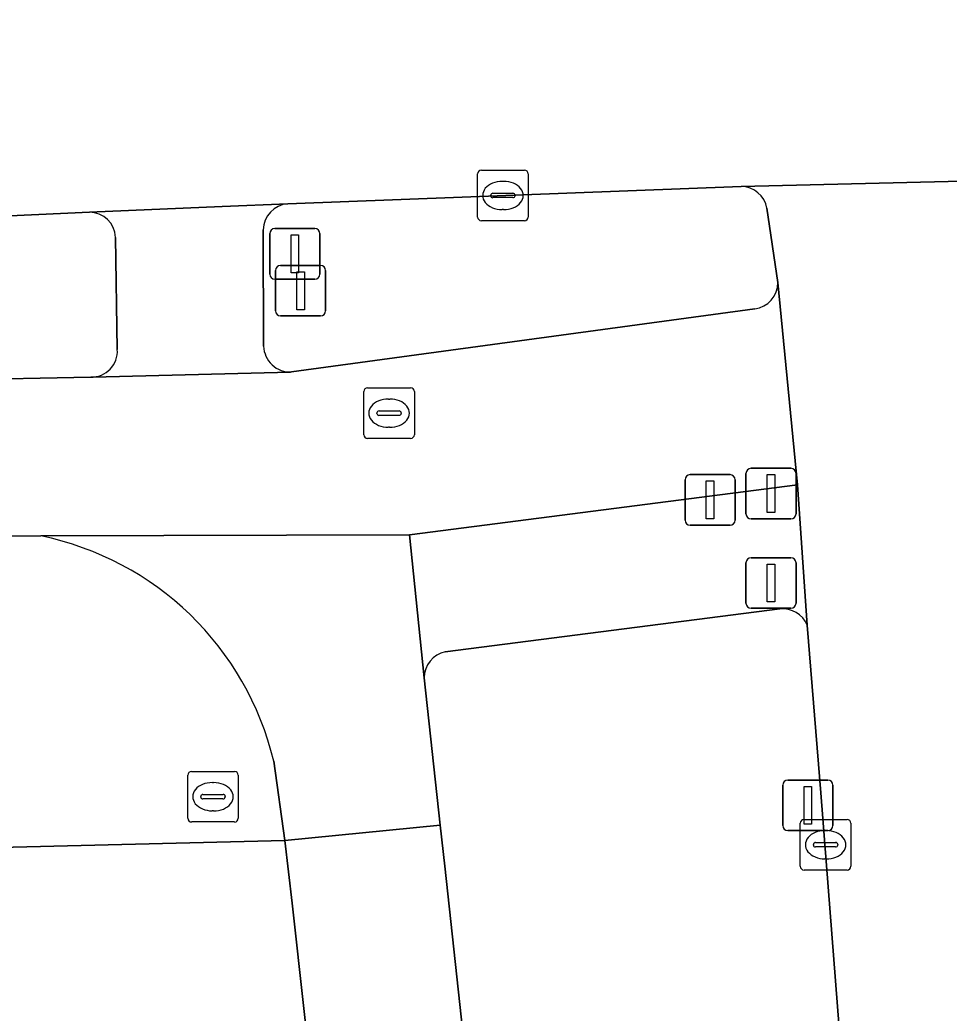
# Model space of a CAD drawing. Extents: x 161084 to 161928, y 385354 to 386522.
# Drawn here: x 161870.5 to 161888.89, y 386479.66 to 386499.31 of the extents above; entities that cross this region are included whole.
import ezdxf

# ---------------------------------------------------------------- set-up
doc = ezdxf.new("R2010")
doc.units = 0
for name, color, linetype in [('IMGEO_Brandkraan', 7, 'Continuous'), ('IMGEO_Drukknoppaal', 7, 'Continuous'), ('IMGEO_Fietspad_gesloten', 7, 'Continuous'), ('IMGEO_Groenvoorziening', 7, 'Continuous'), ('IMGEO_Kolk', 7, 'Continuous'), ('IMGEO_Lichtmast', 7, 'Continuous'), ('IMGEO_OVBaan_gesloten', 7, 'Continuous'), ('IMGEO_Rijbaan_regionaal_gesloten', 7, 'Continuous'), ('IMGEO_Rioolput', 7, 'Continuous'), ('IMGEO_Verkeerseiland_gesloten', 7, 'Continuous'), ('IMGEO_Verkeerseiland_groen', 7, 'Continuous'), ('IMGEO_Verkeersregelinstallatiepaal', 7, 'Continuous'), ('IMGEO_Voetpad_open', 7, 'Continuous')]:
    doc.layers.add(name, color=color, linetype=linetype)

msp = doc.modelspace()

# ---------------------------------------------------------------- linework, layer by layer
at = {"layer": 'IMGEO_Brandkraan'}
for p, q in [((161873.824, 386483.513), (161873.824, 386484.365)), ((161873.899, 386484.439), (161874.751, 386484.439)), ((161874.825, 386484.365), (161874.825, 386483.513)), ((161874.312, 386484.219), (161874.337, 386484.219)), ((161874.083, 386483.933), (161874.083, 386483.945)), ((161874.521, 386483.896), (161874.123, 386483.896)), ((161874.126, 386483.982), (161874.524, 386483.982)), ((161874.567, 386483.945), (161874.567, 386483.933)), ((161874.335, 386483.659), (161874.31, 386483.659)), ((161874.751, 386483.439), (161873.899, 386483.439))]:
    msp.add_line(p, q, dxfattribs=at)
for points in [[(161873.824, 386483.513), (161873.824, 386484.365)], [(161873.899, 386484.439), (161874.751, 386484.439)], [(161874.825, 386484.365), (161874.825, 386483.513)], [(161874.751, 386483.439), (161873.899, 386483.439)]]:
    msp.add_lwpolyline(points, dxfattribs=at)
for centre, radius, start, end in [((161873.901, 386484.363), 0.0765, 91.552, 178.448), ((161873.901, 386484.363), 0.0765, 91.552, 178.448), ((161874.749, 386484.363), 0.0765, 1.552, 88.448), ((161874.749, 386484.363), 0.0765, 1.552, 88.448), ((161874.123, 386483.942), 0.0403, 85.8775, 175.7526), ((161874.12, 386483.932), 0.0366, 178.938, 274.7102), ((161874.524, 386483.939), 0.043, 264.8664, 352.4533), ((161874.528, 386483.944), 0.0386, 1.7309, 96.639), ((161873.901, 386483.515), 0.0765, 181.552, 268.448), ((161873.901, 386483.515), 0.0765, 181.552, 268.448), ((161874.749, 386483.515), 0.0765, 271.552, 358.448), ((161874.749, 386483.515), 0.0765, 271.552, 358.448)]:
    msp.add_arc(centre, radius, start, end, dxfattribs=at)
for centre, major_axis, ratio, start_param, end_param in [((161874.311, 386483.939), (-0.387, 0.002), 0.722429, 4.712389, 7.853982), ((161874.336, 386483.939), (-0.39, 0.002), 0.717154, 1.570796, 4.712389)]:
    msp.add_ellipse(centre, major_axis=major_axis, ratio=ratio, start_param=start_param, end_param=end_param, dxfattribs=at)
at = {"layer": 'IMGEO_Drukknoppaal'}
for p, q in [((161883.662, 386489.41), (161883.662, 386490.21)), ((161883.662, 386490.21), (161883.662, 386489.41)), ((161883.762, 386490.31), (161884.552, 386490.31)), ((161884.552, 386490.31), (161883.762, 386490.31)), ((161884.652, 386490.21), (161884.652, 386489.41)), ((161884.652, 386489.41), (161884.652, 386490.21)), ((161884.552, 386489.31), (161883.762, 386489.31)), ((161883.762, 386489.31), (161884.552, 386489.31))]:
    msp.add_line(p, q, dxfattribs=at)
msp.add_lwpolyline([(161884.082, 386490.185), (161884.232, 386490.185), (161884.232, 386489.435), (161884.082, 386489.435), (161884.082, 386490.185)], dxfattribs=at)
for centre, start, end in [((161883.762, 386490.21), 90, 180), ((161883.762, 386490.21), 90, 180), ((161884.552, 386490.21), 0, 90), ((161884.552, 386490.21), 360, 90), ((161883.762, 386489.41), 180, 270), ((161883.762, 386489.41), 180, 270), ((161884.552, 386489.41), 270, 0), ((161884.552, 386489.41), 270, 0)]:
    msp.add_arc(centre, 0.1, start, end, dxfattribs=at)
at = {"layer": 'IMGEO_Fietspad_gesloten'}
for points in [[(161875.803, 386495.669), (161874.505, 386495.613), (161871.879, 386495.5)], [(161875.326, 386492.853), (161875.319, 386495.154)], [(161872.399, 386495.002), (161872.432, 386492.783)], [(161815.546, 386487.489), (161866.14, 386489.071), (161870.919, 386489.097), (161878.209, 386489.119), (161885.886, 386490.11), (161885.495, 386494.112)], [(161885.04, 386493.587), (161875.875, 386492.341), (161875.857, 386492.338), (161871.953, 386492.237), (161871.911, 386492.24), (161869.231, 386492.188), (161865.716, 386492.073), (161846.741, 386491.595), (161818.664, 386490.698), (161816.227, 386490.685)], [(161871.911, 386492.24), (161871.953, 386492.237), (161875.857, 386492.338), (161875.875, 386492.341)], [(161878.5, 386486.291), (161878.209, 386489.119), (161870.919, 386489.097)], [(161875.526, 386484.643), (161875.747, 386483.075), (161878.82, 386483.379), (161878.5, 386486.291)], [(161890.789, 386362.407), (161888.142, 386390.008), (161883.767, 386433.712), (161883.303, 386439.145), (161882.492, 386447.661), (161882.423, 386448.649), (161881.751, 386455.1), (161881.048, 386462.864), (161878.91, 386482.565), (161878.82, 386483.379), (161875.747, 386483.075), (161875.892, 386481.832), (161877.284, 386469.275), (161877.825, 386462.917), (161879.046, 386450.953), (161879.76, 386443.811), (161885.612, 386385.236), (161889.129, 386350.029)]]:
    msp.add_lwpolyline(points, dxfattribs=at)
for centre, radius, start, end in [((161871.88, 386494.981), 0.519, 2.3613, 90.1147), ((161875.847, 386495.142), 0.529, 94.8219, 178.7329), ((161884.972, 386494.106), 0.524, 277.517, 0.6542), ((161871.924, 386492.749), 0.509, 268.5227, 3.8463), ((161875.854, 386492.868), 0.528, 181.6681, 272.3264), ((161869.724, 386483.252), 5.966, 13.4866, 78.4481)]:
    msp.add_arc(centre, radius, start, end, dxfattribs=at)
at = {"layer": 'IMGEO_Groenvoorziening'}
msp.add_lwpolyline([(161875.892, 386481.832), (161875.747, 386483.075), (161864.185, 386482.79), (161811.359, 386481.125), (161811.449, 386478.625), (161811.729, 386478.627), (161811.793, 386477.258), (161811.886, 386475.287), (161823.779, 386472.801), (161836.382, 386470.167), (161865.465, 386464.788), (161876.294, 386463.149), (161877.825, 386462.917), (161877.284, 386469.275)], close=True, dxfattribs=at)
at = {"layer": 'IMGEO_Kolk'}
for p, q in [((161879.634, 386496.332), (161880.486, 386496.332)), ((161879.559, 386495.406), (161879.559, 386496.258)), ((161880.047, 386496.112), (161880.072, 386496.112)), ((161880.56, 386496.258), (161880.56, 386495.406)), ((161879.861, 386495.875), (161880.259, 386495.875)), ((161879.818, 386495.826), (161879.818, 386495.838)), ((161880.256, 386495.789), (161879.858, 386495.789)), ((161880.302, 386495.838), (161880.302, 386495.826)), ((161880.07, 386495.552), (161880.045, 386495.552)), ((161880.486, 386495.332), (161879.634, 386495.332)), ((161886.017, 386483.489), (161886.869, 386483.489)), ((161885.942, 386482.563), (161885.942, 386483.415)), ((161886.943, 386483.415), (161886.943, 386482.563)), ((161886.43, 386483.269), (161886.455, 386483.269)), ((161886.201, 386482.983), (161886.201, 386482.995)), ((161886.639, 386482.946), (161886.241, 386482.946)), ((161886.244, 386483.032), (161886.642, 386483.032)), ((161886.685, 386482.995), (161886.685, 386482.983)), ((161886.453, 386482.709), (161886.428, 386482.709)), ((161886.869, 386482.489), (161886.017, 386482.489))]:
    msp.add_line(p, q, dxfattribs=at)
for points in [[(161879.634, 386496.332), (161880.486, 386496.332)], [(161879.559, 386495.406), (161879.559, 386496.258)], [(161880.56, 386496.258), (161880.56, 386495.406)], [(161880.486, 386495.332), (161879.634, 386495.332)], [(161886.017, 386483.489), (161886.869, 386483.489)], [(161885.942, 386482.563), (161885.942, 386483.415)], [(161886.943, 386483.415), (161886.943, 386482.563)], [(161886.869, 386482.489), (161886.017, 386482.489)]]:
    msp.add_lwpolyline(points, dxfattribs=at)
for centre, radius, start, end in [((161879.636, 386496.256), 0.0765, 91.552, 178.448), ((161879.636, 386496.256), 0.0765, 91.552, 178.448), ((161880.484, 386496.256), 0.0765, 1.552, 88.448), ((161880.484, 386496.256), 0.0765, 1.552, 88.448), ((161879.858, 386495.835), 0.0403, 85.8775, 175.7526), ((161880.263, 386495.837), 0.0386, 1.7309, 96.639), ((161879.855, 386495.825), 0.0366, 178.938, 274.7102), ((161880.259, 386495.832), 0.043, 264.8664, 352.4533), ((161879.636, 386495.408), 0.0765, 181.552, 268.448), ((161879.636, 386495.408), 0.0765, 181.552, 268.448), ((161880.484, 386495.408), 0.0765, 271.552, 358.448), ((161880.484, 386495.408), 0.0765, 271.552, 358.448), ((161886.019, 386483.413), 0.0765, 91.552, 178.448), ((161886.019, 386483.413), 0.0765, 91.552, 178.448), ((161886.867, 386483.413), 0.0765, 1.552, 88.448), ((161886.867, 386483.413), 0.0765, 1.552, 88.448), ((161886.241, 386482.992), 0.0403, 85.8775, 175.7526), ((161886.238, 386482.982), 0.0366, 178.938, 274.7102), ((161886.642, 386482.989), 0.043, 264.8664, 352.4533), ((161886.646, 386482.994), 0.0386, 1.7309, 96.639), ((161886.019, 386482.565), 0.0765, 181.552, 268.448), ((161886.019, 386482.565), 0.0765, 181.552, 268.448), ((161886.867, 386482.565), 0.0765, 271.552, 358.448), ((161886.867, 386482.565), 0.0765, 271.552, 358.448)]:
    msp.add_arc(centre, radius, start, end, dxfattribs=at)
for centre, major_axis, ratio, start_param, end_param in [((161880.046, 386495.832), (-0.387, 0.002), 0.722429, 4.712389, 7.853982), ((161880.071, 386495.832), (-0.39, 0.002), 0.717154, 1.570796, 4.712389), ((161886.429, 386482.989), (-0.387, 0.002), 0.722429, 4.712389, 7.853982), ((161886.454, 386482.989), (-0.39, 0.002), 0.717154, 1.570796, 4.712389)]:
    msp.add_ellipse(centre, major_axis=major_axis, ratio=ratio, start_param=start_param, end_param=end_param, dxfattribs=at)
at = {"layer": 'IMGEO_Lichtmast'}
for p, q in [((161885.596, 386483.369), (161885.596, 386484.169)), ((161885.596, 386484.169), (161885.596, 386483.369)), ((161885.696, 386484.269), (161886.486, 386484.269)), ((161886.486, 386484.269), (161885.696, 386484.269)), ((161886.586, 386484.169), (161886.586, 386483.369)), ((161886.586, 386483.369), (161886.586, 386484.169)), ((161886.486, 386483.269), (161885.696, 386483.269)), ((161885.696, 386483.269), (161886.486, 386483.269))]:
    msp.add_line(p, q, dxfattribs=at)
msp.add_lwpolyline([(161886.016, 386484.144), (161886.166, 386484.144), (161886.166, 386483.394), (161886.016, 386483.394), (161886.016, 386484.144)], dxfattribs=at)
for centre, start, end in [((161885.696, 386484.169), 90, 180), ((161885.696, 386484.169), 90, 180), ((161886.486, 386484.169), 0, 90), ((161886.486, 386484.169), 360, 90), ((161885.696, 386483.369), 180, 270), ((161885.696, 386483.369), 180, 270), ((161886.486, 386483.369), 270, 0), ((161886.486, 386483.369), 270, 0)]:
    msp.add_arc(centre, 0.1, start, end, dxfattribs=at)
at = {"layer": 'IMGEO_OVBaan_gesloten'}
msp.add_lwpolyline([(161900.131, 386502.807), (161897.435, 386502.904), (161892.388, 386502.882), (161891.649, 386502.89), (161879.493, 386502.468), (161875.752, 386502.355), (161871.909, 386502.257), (161871.778, 386502.254), (161869.088, 386502.145), (161869.118, 386498.87), (161869.149, 386495.379), (161871.879, 386495.5), (161874.505, 386495.613), (161875.803, 386495.669), (161884.773, 386496.012), (161897.33, 386496.311), (161899.498, 386496.225)], close=True, dxfattribs=at)
at = {"layer": 'IMGEO_Rijbaan_regionaal_gesloten'}
for points in [[(161897.33, 386496.311), (161884.773, 386496.012)], [(161885.283, 386495.579), (161885.495, 386494.112), (161885.886, 386490.11), (161886.081, 386487.333), (161886.345, 386484.015), (161888.089, 386461.702), (161888.167, 386460.604), (161888.778, 386452.011), (161888.84, 386451.187), (161889.857, 386437.049), (161892.188, 386404.652), (161896.499, 386344.336), (161897.009, 386337.325), (161897.645, 386328.001), (161902.317, 386327.464), (161902.319, 386333.451), (161902.029, 386337.69), (161901.262, 386348.183), (161900.976, 386351.865), (161898.454, 386386.346), (161897.347, 386401.475), (161891.422, 386484.276), (161891.19, 386487.649)]]:
    msp.add_lwpolyline(points, dxfattribs=at)
msp.add_arc((161884.762, 386495.482), 0.53, 10.5561, 88.7801, dxfattribs=at)
at = {"layer": 'IMGEO_Rioolput'}
for p, q in [((161877.307, 386491.1), (161877.307, 386491.952)), ((161877.382, 386492.026), (161878.234, 386492.026)), ((161878.308, 386491.952), (161878.308, 386491.1)), ((161877.795, 386491.806), (161877.82, 386491.806)), ((161877.609, 386491.569), (161878.007, 386491.569)), ((161877.566, 386491.52), (161877.566, 386491.532)), ((161878.004, 386491.483), (161877.606, 386491.483)), ((161878.05, 386491.532), (161878.05, 386491.52)), ((161877.818, 386491.246), (161877.793, 386491.246)), ((161878.234, 386491.026), (161877.382, 386491.026))]:
    msp.add_line(p, q, dxfattribs=at)
for points in [[(161877.307, 386491.1), (161877.307, 386491.952)], [(161877.382, 386492.026), (161878.234, 386492.026)], [(161878.308, 386491.952), (161878.308, 386491.1)], [(161878.234, 386491.026), (161877.382, 386491.026)]]:
    msp.add_lwpolyline(points, dxfattribs=at)
for centre, radius, start, end in [((161877.384, 386491.95), 0.0765, 91.552, 178.448), ((161877.384, 386491.95), 0.0765, 91.552, 178.448), ((161878.232, 386491.95), 0.0765, 1.552, 88.448), ((161878.232, 386491.95), 0.0765, 1.552, 88.448), ((161877.606, 386491.529), 0.0403, 85.8775, 175.7526), ((161878.011, 386491.531), 0.0386, 1.7309, 96.639), ((161877.603, 386491.519), 0.0366, 178.938, 274.7102), ((161878.007, 386491.526), 0.043, 264.8664, 352.4533), ((161877.384, 386491.102), 0.0765, 181.552, 268.448), ((161877.384, 386491.102), 0.0765, 181.552, 268.448), ((161878.232, 386491.102), 0.0765, 271.552, 358.448), ((161878.232, 386491.102), 0.0765, 271.552, 358.448)]:
    msp.add_arc(centre, radius, start, end, dxfattribs=at)
for centre, major_axis, ratio, start_param, end_param in [((161877.794, 386491.526), (-0.387, 0.002), 0.722429, 4.712389, 7.853982), ((161877.819, 386491.526), (-0.39, 0.002), 0.717154, 1.570796, 4.712389)]:
    msp.add_ellipse(centre, major_axis=major_axis, ratio=ratio, start_param=start_param, end_param=end_param, dxfattribs=at)
at = {"layer": 'IMGEO_Verkeerseiland_gesloten'}
for points in [[(161884.773, 386496.012), (161875.803, 386495.669)], [(161871.879, 386495.5), (161869.149, 386495.379)], [(161885.495, 386494.112), (161885.283, 386495.579)], [(161875.319, 386495.154), (161875.326, 386492.853)], [(161872.432, 386492.783), (161872.399, 386495.002)], [(161875.875, 386492.341), (161885.04, 386493.587)], [(161869.231, 386492.188), (161871.911, 386492.24)]]:
    msp.add_lwpolyline(points, dxfattribs=at)
for centre, radius, start, end in [((161884.762, 386495.482), 0.53, 10.5561, 88.7801), ((161871.88, 386494.981), 0.519, 2.3613, 90.1147), ((161875.847, 386495.142), 0.529, 94.8219, 178.7329), ((161884.972, 386494.106), 0.524, 277.517, 0.6542), ((161871.924, 386492.749), 0.509, 268.5227, 3.8463), ((161875.854, 386492.868), 0.528, 181.6681, 272.3264)]:
    msp.add_arc(centre, radius, start, end, dxfattribs=at)
at = {"layer": 'IMGEO_Verkeerseiland_groen'}
for points in [[(161885.54, 386487.658), (161878.92, 386486.803)], [(161886.345, 386484.015), (161886.081, 386487.333)], [(161878.5, 386486.291), (161878.82, 386483.379), (161878.91, 386482.565), (161881.048, 386462.864), (161881.751, 386455.1), (161882.423, 386448.649), (161882.492, 386447.661)], [(161888.167, 386460.604), (161888.089, 386461.702), (161886.345, 386484.015)]]:
    msp.add_lwpolyline(points, dxfattribs=at)
for centre, radius, start, end in [((161885.579, 386487.111), 0.549, 23.9003, 94.1099), ((161879.026, 386486.288), 0.526, 101.6265, 179.6486)]:
    msp.add_arc(centre, radius, start, end, dxfattribs=at)
at = {"layer": 'IMGEO_Verkeersregelinstallatiepaal'}
for p, q in [((161875.549, 386495.177), (161876.339, 386495.177)), ((161876.339, 386495.177), (161875.549, 386495.177)), ((161875.449, 386494.277), (161875.449, 386495.077)), ((161875.449, 386495.077), (161875.449, 386494.277)), ((161876.439, 386495.077), (161876.439, 386494.277)), ((161876.439, 386494.277), (161876.439, 386495.077)), ((161875.562, 386493.548), (161875.562, 386494.348)), ((161875.562, 386494.348), (161875.562, 386493.548)), ((161875.662, 386494.448), (161876.452, 386494.448)), ((161876.452, 386494.448), (161875.662, 386494.448)), ((161876.552, 386494.348), (161876.552, 386493.548)), ((161876.552, 386493.548), (161876.552, 386494.348)), ((161876.339, 386494.177), (161875.549, 386494.177)), ((161875.549, 386494.177), (161876.339, 386494.177)), ((161876.452, 386493.448), (161875.662, 386493.448)), ((161875.662, 386493.448), (161876.452, 386493.448)), ((161884.967, 386490.435), (161885.757, 386490.435)), ((161885.757, 386490.435), (161884.967, 386490.435)), ((161884.867, 386489.535), (161884.867, 386490.335)), ((161884.867, 386490.335), (161884.867, 386489.535)), ((161885.857, 386490.335), (161885.857, 386489.535)), ((161885.857, 386489.535), (161885.857, 386490.335)), ((161885.757, 386489.435), (161884.967, 386489.435)), ((161884.967, 386489.435), (161885.757, 386489.435)), ((161884.967, 386488.667), (161885.757, 386488.667)), ((161885.757, 386488.667), (161884.967, 386488.667)), ((161884.867, 386487.767), (161884.867, 386488.567)), ((161884.867, 386488.567), (161884.867, 386487.767)), ((161885.857, 386488.567), (161885.857, 386487.767)), ((161885.857, 386487.767), (161885.857, 386488.567)), ((161885.757, 386487.667), (161884.967, 386487.667)), ((161884.967, 386487.667), (161885.757, 386487.667))]:
    msp.add_line(p, q, dxfattribs=at)
for points in [[(161875.869, 386495.052), (161876.019, 386495.052), (161876.019, 386494.302), (161875.869, 386494.302), (161875.869, 386495.052)], [(161875.982, 386494.323), (161876.132, 386494.323), (161876.132, 386493.573), (161875.982, 386493.573), (161875.982, 386494.323)], [(161885.287, 386490.31), (161885.437, 386490.31), (161885.437, 386489.56), (161885.287, 386489.56), (161885.287, 386490.31)], [(161885.287, 386488.542), (161885.437, 386488.542), (161885.437, 386487.792), (161885.287, 386487.792), (161885.287, 386488.542)]]:
    msp.add_lwpolyline(points, dxfattribs=at)
for centre, start, end in [((161875.549, 386495.077), 90, 180), ((161875.549, 386495.077), 90, 180), ((161876.339, 386495.077), 0, 90), ((161876.339, 386495.077), 360, 90), ((161875.662, 386494.348), 90, 180), ((161875.662, 386494.348), 90, 180), ((161876.452, 386494.348), 0, 90), ((161876.452, 386494.348), 360, 90), ((161875.549, 386494.277), 180, 270), ((161875.549, 386494.277), 180, 270), ((161876.339, 386494.277), 270, 0), ((161876.339, 386494.277), 270, 0), ((161875.662, 386493.548), 180, 270), ((161875.662, 386493.548), 180, 270), ((161876.452, 386493.548), 270, 0), ((161876.452, 386493.548), 270, 0), ((161884.967, 386490.335), 90, 180), ((161884.967, 386490.335), 90, 180), ((161885.757, 386490.335), 0, 90), ((161885.757, 386490.335), 360, 90), ((161884.967, 386489.535), 180, 270), ((161884.967, 386489.535), 180, 270), ((161885.757, 386489.535), 270, 0), ((161885.757, 386489.535), 270, 0), ((161884.967, 386488.567), 90, 180), ((161884.967, 386488.567), 90, 180), ((161885.757, 386488.567), 0, 90), ((161885.757, 386488.567), 360, 90), ((161884.967, 386487.767), 180, 270), ((161884.967, 386487.767), 180, 270), ((161885.757, 386487.767), 270, 0), ((161885.757, 386487.767), 270, 0)]:
    msp.add_arc(centre, 0.1, start, end, dxfattribs=at)
at = {"layer": 'IMGEO_Voetpad_open'}
for points in [[(161886.081, 386487.333), (161885.886, 386490.11), (161878.209, 386489.119), (161878.5, 386486.291)], [(161870.919, 386489.097), (161866.14, 386489.071), (161866.23, 386485.622), (161811.3, 386484.013), (161811.359, 386481.125), (161864.185, 386482.79), (161875.747, 386483.075), (161875.526, 386484.643)], [(161878.92, 386486.803), (161885.54, 386487.658)]]:
    msp.add_lwpolyline(points, dxfattribs=at)
for centre, radius, start, end in [((161869.724, 386483.252), 5.966, 13.4866, 78.4481), ((161885.579, 386487.111), 0.549, 23.9003, 94.1099), ((161879.026, 386486.288), 0.526, 101.6265, 179.6486)]:
    msp.add_arc(centre, radius, start, end, dxfattribs=at)

doc.saveas('drawing.dxf')
